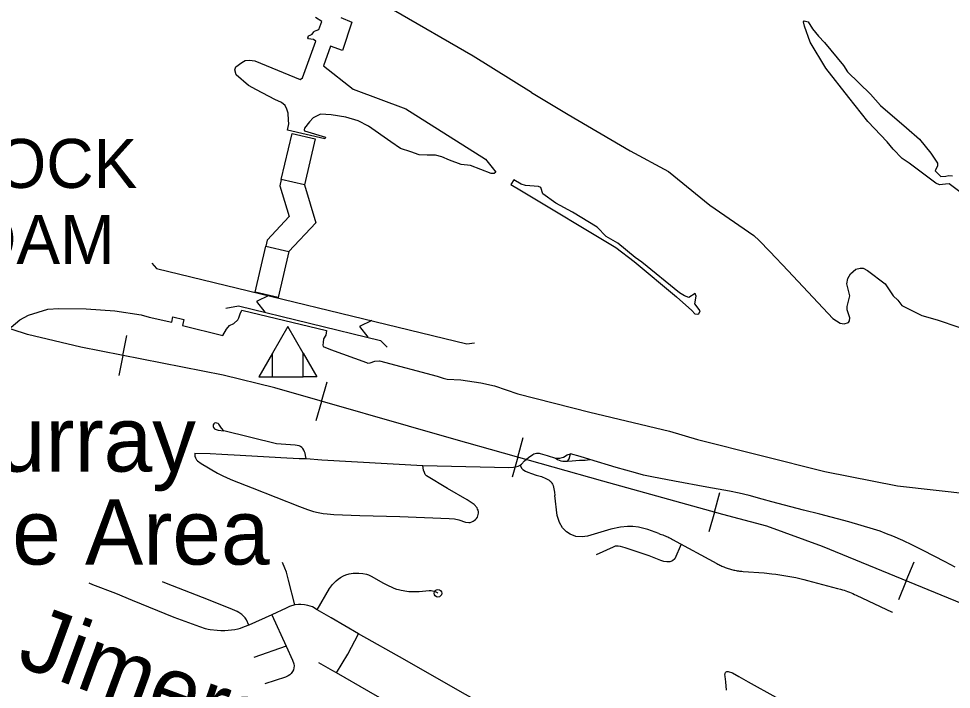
# Model space of a CAD drawing. Extents: x -19 to 366, y -4 to 359.
# Drawn here: x 149.899 to 151.042, y 193.836 to 194.657 of the extents above; entities that cross this region are included whole.
import ezdxf

# ---------------------------------------------------------------- set-up
doc = ezdxf.new("R2010")
doc.units = 0
for name, color, linetype in [('Level 33', 7, 'Continuous'), ('Level 35', 7, 'Continuous'), ('Level 40', 7, 'Continuous'), ('Level 57', 7, 'Continuous'), ('Level 60', 7, 'Continuous'), ('Level 7', 7, 'Continuous'), ('Level 9', 7, 'Continuous')]:
    doc.layers.add(name, color=color, linetype=linetype)

msp = doc.modelspace()

# ---------------------------------------------------------------- linework, layer by layer
at = {"layer": 'Level 33'}
for points in [[(150.1506, 194.1524), (150.1476, 194.1556), (150.1453, 194.1592), (150.1443, 194.1604), (150.1434, 194.1611), (150.1419, 194.1618), (150.1406, 194.1621), (150.139, 194.1617), (150.1382, 194.1609), (150.1376, 194.1595), (150.1376, 194.1576), (150.1379, 194.1565), (150.1391, 194.1548), (150.1399, 194.1544), (150.1434, 194.1533), (150.1506, 194.1524)], [(150.2512, 194.1183), (150.2506, 194.1222), (150.2501, 194.1249), (150.2495, 194.1266), (150.2485, 194.1288), (150.2473, 194.1305), (150.2459, 194.132), (150.2445, 194.1331), (150.2429, 194.1339), (150.2377, 194.1348), (150.2152, 194.1364), (150.1506, 194.1524)], [(150.1148, 194.125), (150.1149, 194.1213), (150.1156, 194.1194), (150.1169, 194.1169), (150.1183, 194.1155), (150.1227, 194.1124), (150.1426, 194.1006), (150.1484, 194.0975), (150.1544, 194.0948), (150.1612, 194.092), (150.1852, 194.0826), (150.2433, 194.0596), (150.2531, 194.0559), (150.2602, 194.0537), (150.266, 194.0524), (150.2721, 194.0513), (150.2772, 194.0506), (150.2853, 194.0499), (150.3172, 194.0487), (150.3662, 194.0474), (150.4263, 194.0452), (150.433, 194.0445), (150.4384, 194.0432), (150.4466, 194.0405), (150.4505, 194.0399), (150.4523, 194.0403), (150.4541, 194.0408), (150.4558, 194.0416), (150.4573, 194.0426), (150.4588, 194.0438), (150.46, 194.0452), (150.4611, 194.0467), (150.4618, 194.0483), (150.4622, 194.0499), (150.4624, 194.0516), (150.4623, 194.0533), (150.462, 194.055), (150.4614, 194.0566), (150.4607, 194.0582), (150.4573, 194.0623), (150.4484, 194.0678), (150.4244, 194.0819), (150.3989, 194.0973), (150.3973, 194.0988), (150.3961, 194.1012), (150.3952, 194.1041), (150.3942, 194.11)], [(150.1148, 194.125), (150.1336, 194.1246), (150.1482, 194.1239), (150.1705, 194.1227), (150.2204, 194.1195), (150.2426, 194.1183), (150.2512, 194.1183)], [(150.5133, 194.1103), (150.5151, 194.1117), (150.5188, 194.1155), (150.5235, 194.1197), (150.5289, 194.1235), (150.5304, 194.1242), (150.5319, 194.1247), (150.5334, 194.1249), (150.535, 194.125), (150.5366, 194.1249), (150.5381, 194.1245), (150.5464, 194.1221), (150.5569, 194.1187)], [(150.5569, 194.1187), (150.5621, 194.1189), (150.5648, 194.1195), (150.5665, 194.1202), (150.5711, 194.1229), (150.5751, 194.1243)], [(150.5714, 194.1153), (150.5728, 194.1168), (150.5736, 194.1182), (150.5751, 194.1243)], [(150.5987, 194.1172), (150.5868, 194.1209), (150.5751, 194.1243)], [(150.2512, 194.1183), (150.2706, 194.1167), (150.3942, 194.11)], [(150.3942, 194.11), (150.4995, 194.1073), (150.5054, 194.1077), (150.5076, 194.1081), (150.5111, 194.1091), (150.5133, 194.1103)], [(150.5133, 194.1103), (150.5152, 194.1067), (150.5168, 194.1049), (150.5199, 194.1028), (150.5229, 194.1016), (150.5275, 194.1), (150.533, 194.0982), (150.5397, 194.0965), (150.545, 194.0941), (150.5491, 194.0918), (150.5503, 194.0908), (150.5514, 194.0897), (150.5524, 194.0884), (150.5531, 194.087), (150.5538, 194.0856), (150.5555, 194.0773), (150.5561, 194.0732)], [(150.5569, 194.1187), (150.5591, 194.1171), (150.5632, 194.1155), (150.5658, 194.1151), (150.5714, 194.1153)], [(150.5714, 194.1153), (150.5771, 194.1156), (150.586, 194.1163), (150.5931, 194.1166), (150.5987, 194.1172)], [(151.0464, 193.9854), (151.0342, 193.9918), (151.0069, 194.0057), (150.9942, 194.0123), (150.9822, 194.018), (150.97, 194.0234), (150.9622, 194.0264), (150.9544, 194.0293), (150.9464, 194.032), (150.9162, 194.0409), (150.8806, 194.0503), (150.8606, 194.0553), (150.8219, 194.0653), (150.8099, 194.0686), (150.7939, 194.0731), (150.7819, 194.076), (150.7697, 194.0784), (150.7423, 194.0832), (150.7024, 194.0906), (150.6748, 194.0959), (150.6647, 194.0982), (150.6547, 194.1008), (150.631, 194.1075), (150.5987, 194.1172)], [(150.6834, 194.0265), (150.6698, 194.0316), (150.6585, 194.0343), (150.6516, 194.0352), (150.6451, 194.0353), (150.6363, 194.0345), (150.6247, 194.032), (150.5958, 194.0234), (150.5893, 194.0225), (150.5815, 194.0228), (150.5747, 194.0258), (150.5701, 194.0286), (150.5655, 194.0334), (150.5618, 194.0401), (150.5586, 194.0486), (150.5561, 194.0732)], [(150.6834, 194.0265), (150.685, 194.026), (150.6866, 194.0255), (150.6881, 194.0249), (150.6897, 194.0243), (150.6912, 194.0237), (150.6927, 194.023), (150.6942, 194.0224), (150.6957, 194.0217), (150.6972, 194.0209), (150.6987, 194.0202), (150.7001, 194.0194), (150.7543, 193.9898), (150.7555, 193.9892), (150.7567, 193.9885), (150.758, 193.9879), (150.7593, 193.9873), (150.7606, 193.9868), (150.7619, 193.9862), (150.7631, 193.9857), (150.7645, 193.9852), (150.7658, 193.9847), (150.7671, 193.9842), (150.7684, 193.9838), (150.7698, 193.9834), (150.7711, 193.983), (150.7725, 193.9826), (150.7739, 193.9823), (150.7752, 193.9819), (150.7766, 193.9817), (150.778, 193.9814), (150.7793, 193.9811), (150.7807, 193.9809), (150.7821, 193.9807), (150.7835, 193.9805), (150.7849, 193.9804), (150.7867, 193.9802), (150.8125, 193.9783), (150.8218, 193.9774), (150.8267, 193.9768), (150.8316, 193.9761), (150.8365, 193.9754), (150.8414, 193.9745), (150.8463, 193.9736), (150.8511, 193.9726), (150.856, 193.9715), (150.8608, 193.9703), (150.8656, 193.969), (150.902, 193.9595), (150.9059, 193.9585), (150.9081, 193.9578), (150.9103, 193.9571), (150.9125, 193.9563), (150.9146, 193.9556), (150.9168, 193.9547), (150.9189, 193.9539), (150.921, 193.953), (150.9231, 193.9521), (150.9252, 193.9511), (150.969, 193.9303), (150.9694, 193.9312)], [(150.7108, 194.0136), (150.7028, 193.9957), (150.7002, 193.9931), (150.6967, 193.9918), (150.6933, 193.9918), (150.6895, 193.9924), (150.6856, 193.9935), (150.6715, 193.9993), (150.6579, 194.0039), (150.6422, 194.0092), (150.6364, 194.0108), (150.6334, 194.011), (150.63, 194.011), (150.6273, 194.0099), (150.6064, 194.0006)], [(150.2373, 193.9395), (150.2299, 193.9694), (150.2271, 193.9793), (150.2254, 193.9844), (150.2223, 193.9911)], [(150.265, 193.9332), (150.28, 193.9594), (150.2835, 193.9641), (150.2879, 193.9687), (150.2905, 193.9708), (150.2934, 193.9728), (150.2972, 193.9749), (150.3001, 193.976), (150.3041, 193.9772), (150.309, 193.978), (150.3113, 193.9782), (150.3157, 193.9781), (150.3206, 193.9777), (150.3251, 193.9768), (150.3276, 193.9759), (150.3309, 193.9742), (150.3462, 193.9657), (150.3492, 193.9642), (150.3586, 193.9599), (150.3621, 193.9586), (150.3645, 193.9579), (150.3676, 193.9572), (150.3747, 193.956), (150.3772, 193.9558), (150.3809, 193.9556), (150.3896, 193.9558), (150.4019, 193.9569), (150.4043, 193.9569), (150.4078, 193.9562), (150.4092, 193.9558), (150.4119, 193.9543), (150.4127, 193.9535)], [(150.1813, 193.9144), (150.1754, 193.9125), (150.1703, 193.9104), (150.1678, 193.9097), (150.1638, 193.9089), (150.1598, 193.9083), (150.156, 193.9079), (150.1516, 193.9076), (150.147, 193.9075), (150.1424, 193.9077), (150.1339, 193.9086), (150.1312, 193.9092), (150.1281, 193.9099), (150.1209, 193.9123), (150.0898, 193.924), (150.0385, 193.9446), (150.0181, 193.953), (149.9902, 193.9639), (149.9854, 193.9659)], [(150.1813, 193.9144), (150.1782, 193.921), (150.1765, 193.9235), (150.1746, 193.9256), (150.1726, 193.9274), (150.1689, 193.9301), (150.167, 193.9311), (150.1613, 193.9336), (150.1318, 193.9454), (150.0803, 193.9656), (150.0753, 193.9676)], [(150.2373, 193.9395), (150.2311, 193.9371), (150.2269, 193.9353), (150.2092, 193.9269)], [(150.265, 193.9332), (150.2593, 193.9367), (150.2564, 193.9378), (150.2534, 193.9386), (150.2494, 193.9393), (150.2448, 193.9398), (150.242, 193.9398), (150.2373, 193.9395)], [(150.3156, 193.9039), (150.282, 193.9234), (150.265, 193.9332)], [(150.2092, 193.9269), (150.1813, 193.9144)], [(150.2092, 193.9269), (150.2267, 193.8889)], [(150.2885, 193.8561), (150.3022, 193.8791), (150.3156, 193.9039)], [(150.7201, 193.6792), (150.6762, 193.7042), (150.6706, 193.7076), (150.6645, 193.7116), (150.6578, 193.7166), (150.6473, 193.7238), (150.6371, 193.7315), (150.623, 193.7416), (150.6094, 193.75), (150.5902, 193.7582), (150.5729, 193.7659), (150.5616, 193.7707), (150.5345, 193.7825), (150.5049, 193.797), (150.4951, 193.8021), (150.4861, 193.8065), (150.4667, 193.8177), (150.4575, 193.8233), (150.4429, 193.8314), (150.3723, 193.8719), (150.3156, 193.9039)], [(150.2267, 193.8889), (150.1871, 193.8749)], [(150.2267, 193.8889), (150.2345, 193.8717), (150.2362, 193.8671), (150.2365, 193.8647), (150.2364, 193.8621), (150.2358, 193.8598), (150.2347, 193.8575), (150.233, 193.8551), (150.2313, 193.8535), (150.2292, 193.8522), (150.2259, 193.8506), (150.2009, 193.8427)], [(150.2885, 193.8561), (150.2839, 193.8586), (150.2668, 193.8683)], [(150.6628, 193.6416), (150.6578, 193.6473), (150.6469, 193.6562), (150.6354, 193.665), (150.6278, 193.6707), (150.6061, 193.6857), (150.592, 193.6959), (150.5873, 193.6988), (150.5771, 193.7045), (150.562, 193.7107), (150.5494, 193.7167), (150.5326, 193.7234), (150.5147, 193.7311), (150.4872, 193.7431), (150.4819, 193.7458), (150.445, 193.7663), (150.3871, 193.7995), (150.328, 193.8332), (150.2885, 193.8561)], [(150.766, 193.835), (150.7652, 193.8449), (150.7644, 193.8515), (150.7643, 193.8542), (150.7644, 193.855), (150.7647, 193.8558), (150.7651, 193.8565), (150.7657, 193.8571)], [(150.7657, 193.8571), (150.7665, 193.8575), (150.7673, 193.8577), (150.7681, 193.8577), (150.7735, 193.8559), (150.7812, 193.8517), (150.7926, 193.8452), (150.8266, 193.8264)]]:
    msp.add_lwpolyline(points, dxfattribs=at)
msp.add_circle((150.4127, 193.9535), 0.00473, dxfattribs=at)
at = {"layer": 'Level 35'}
for points in [[(151.057, 194.4412), (151.0391, 194.4547), (151.0344, 194.4545), (151.027, 194.4535), (151.0224, 194.4554), (150.99, 194.48), (150.9815, 194.4858), (150.9702, 194.4971), (150.9629, 194.5062), (150.9392, 194.5312), (150.9161, 194.5605), (150.8878, 194.5963), (150.8685, 194.6283), (150.8616, 194.6478), (150.8606, 194.6531), (150.8613, 194.6542), (150.8663, 194.653), (150.8716, 194.6443)], [(150.8716, 194.6443), (150.8787, 194.6354), (150.8864, 194.6279)], [(150.8864, 194.6279), (150.9095, 194.5996)], [(150.9095, 194.5996), (150.9145, 194.592), (150.9424, 194.5645), (150.9548, 194.5504), (150.9867, 194.5231), (151.0025, 194.5095), (151.0165, 194.4924), (151.0245, 194.4801), (151.0247, 194.4768), (151.0219, 194.4707), (151.0288, 194.4636), (151.0349, 194.464), (151.0387, 194.4648), (151.0432, 194.4645)]]:
    msp.add_lwpolyline(points, dxfattribs=at)
at = {"layer": 'Level 40'}
for p, q in [((150.0267, 194.2447), (150.0315, 194.2692)), ((150.0267, 194.2447), (150.0218, 194.2201)), ((150.2701, 194.1884), (150.277, 194.2124)), ((150.2701, 194.1884), (150.2632, 194.1644)), ((150.5105, 194.1199), (150.5173, 194.144)), ((150.5105, 194.1199), (150.5038, 194.0958)), ((150.7513, 194.0526), (150.758, 194.0767)), ((150.7513, 194.0526), (150.7446, 194.0285)), ((150.9864, 193.9687), (150.9959, 193.9918)), ((150.9864, 193.9687), (150.9769, 193.9455))]:
    msp.add_line(p, q, dxfattribs=at)
for points in [[(151.2417, 193.8642), (151.0381, 193.9474), (150.8837, 194.0109), (150.8154, 194.0356), (150.7618, 194.0497), (150.6146, 194.0906), (150.4321, 194.142), (150.2129, 194.2048), (150.1495, 194.2203), (149.9754, 194.2548), (149.9099, 194.2703), (149.8204, 194.2993), (149.3821, 194.4572)], [(151.2417, 193.8642), (151.0381, 193.9474), (150.8837, 194.0109), (150.8154, 194.0356), (150.7618, 194.0497), (150.6146, 194.0906), (150.4321, 194.142), (150.2129, 194.2048), (150.1495, 194.2203), (149.9754, 194.2548), (149.9099, 194.2703), (149.8204, 194.2993)]]:
    msp.add_lwpolyline(points, dxfattribs=at)
at = {"layer": 'Level 57'}
for p, q in [((150.1934, 194.2186), (150.21, 194.2186)), ((150.2644, 194.2186), (150.2478, 194.2186))]:
    msp.add_line(p, q, dxfattribs=at)
for points in [[(150.2208, 194.4599), (150.234, 194.5163), (150.2622, 194.5097), (150.2491, 194.4533)], [(150.1888, 194.3219), (150.2019, 194.3784), (150.2301, 194.3718), (150.217, 194.3154)]]:
    msp.add_lwpolyline(points, close=True, dxfattribs=at)
for points in [[(150.2208, 194.4599), (150.2191, 194.4523), (150.2305, 194.4147), (150.2037, 194.3859), (150.2019, 194.3784)], [(150.2491, 194.4533), (150.2631, 194.4071), (150.2301, 194.3718)], [(150.0624, 194.3574), (150.0681, 194.3512), (150.4481, 194.259), (150.4574, 194.2602)], [(150.2055, 194.3179), (150.1906, 194.3107), (150.2006, 194.2975)], [(150.153, 194.3025), (150.1686, 194.3052), (150.3425, 194.263), (150.3506, 194.2547)], [(150.3317, 194.2873), (150.3167, 194.2801), (150.3267, 194.2669)], [(150.2478, 194.2473), (150.2289, 194.2802), (150.21, 194.2473)], [(150.21, 194.2186), (150.21, 194.2473), (150.1934, 194.2186)], [(150.2478, 194.2186), (150.2478, 194.2473), (150.2644, 194.2186)], [(150.21, 194.2186), (150.2478, 194.2186)]]:
    msp.add_lwpolyline(points, dxfattribs=at)
at = {"layer": 'Level 60'}
for points in [[(154.1159, 1.8709), (153.9063, 10.4874), (153.696, 19.1041), (153.485, 27.7209), (153.2733, 36.3378), (153.0608, 44.9549), (152.8476, 53.5721), (152.6337, 62.1894), (152.419, 70.8069), (152.2036, 79.4245), (151.9875, 88.0422), (151.7707, 96.6601), (151.5531, 105.2782), (151.3348, 113.8963), (151.1158, 122.5147), (150.8961, 131.1331), (150.6757, 139.7517), (150.4545, 148.3704), (150.2326, 156.9893), (150.0101, 165.6083), (149.7867, 174.2275), (149.5627, 182.8468), (149.338, 191.4662), (149.1125, 200.0858), (148.8864, 208.7055), (148.6595, 217.3254), (148.4319, 225.9454), (148.2037, 234.5655), (147.9747, 243.1858), (147.745, 251.8063), (147.5146, 260.4269), (147.2835, 269.0476), (147.0517, 277.6685), (146.8191, 286.2895), (146.5859, 294.9106), (146.352, 303.5319), (146.1174, 312.1534), (145.8821, 320.775), (145.6461, 329.3967), (145.4094, 338.0186), (145.172, 346.6406)], [(0, 189.5162), (7.1121, 189.5206), (14.2243, 189.5339), (21.3364, 189.556), (28.4484, 189.5869), (35.5605, 189.6267), (42.6725, 189.6754), (49.7844, 189.7329), (56.8962, 189.7992), (64.0079, 189.8744), (71.1196, 189.9584), (78.2311, 190.0512), (85.3425, 190.1529), (92.4538, 190.2635), (99.5649, 190.3829), (106.6759, 190.5111), (113.7867, 190.6482), (120.8974, 190.7941), (128.0078, 190.9489), (135.1181, 191.1125), (142.2282, 191.2849), (149.338, 191.4662), (156.4476, 191.6563), (163.5569, 191.8553), (170.666, 192.0631), (177.7749, 192.2798), (184.8835, 192.5053), (191.9917, 192.7396), (199.0997, 192.9828), (206.2074, 193.2348), (213.3147, 193.4956), (220.4218, 193.7653), (227.5285, 194.0438), (234.6348, 194.3312), (241.7408, 194.6274), (248.8464, 194.9324), (255.9516, 195.2463), (263.0564, 195.569), (270.1608, 195.9005), (277.2648, 196.2409), (284.3683, 196.5901), (291.4715, 196.9481), (298.5741, 197.315), (305.6763, 197.6907), (312.7781, 198.0753), (319.8793, 198.4686), (326.9801, 198.8708), (334.0804, 199.2818), (341.1801, 199.7017)]]:
    msp.add_spline(points, degree=3, dxfattribs=at)
at = {"layer": 'Level 9'}
for points in [[(150.2939, 194.6583), (150.3072, 194.6528), (150.2957, 194.6178), (150.2812, 194.6232), (150.2727, 194.5991), (150.309, 194.5706), (150.3736, 194.5465), (150.4709, 194.4848), (150.4793, 194.4745), (150.4836, 194.4691), (150.4817, 194.4673), (150.4781, 194.4673), (150.4654, 194.4721), (150.4527, 194.477), (150.4413, 194.4782), (150.4268, 194.4836), (150.4177, 194.4878), (150.4098, 194.4896), (150.3996, 194.4896), (150.3899, 194.4903), (150.3796, 194.4939), (150.367, 194.4981), (150.3549, 194.506), (150.3277, 194.5253), (150.315, 194.532), (150.2999, 194.5362), (150.2818, 194.5392), (150.2691, 194.5398), (150.26, 194.5356), (150.2553, 194.5307), (150.2494, 194.5229), (150.2488, 194.5207), (150.2491, 194.5195), (150.2749, 194.512), (150.2741, 194.5098), (150.2286, 194.5205), (150.2302, 194.5283), (150.2296, 194.5328), (150.2291, 194.5411), (150.2278, 194.5463), (150.2256, 194.5504), (150.221, 194.5541), (150.2128, 194.5581), (150.1904, 194.5698), (150.1807, 194.5752), (150.1657, 194.5881), (150.164, 194.5944), (150.1652, 194.5978), (150.1727, 194.6031), (150.1767, 194.6058), (150.1819, 194.6063), (150.1886, 194.6051), (150.244, 194.5826), (150.2467, 194.5844), (150.2632, 194.6295), (150.2604, 194.6315), (150.2572, 194.6318), (150.2542, 194.6323), (150.2532, 194.6335), (150.2542, 194.6357), (150.2562, 194.6367), (150.2587, 194.638), (150.2607, 194.6407), (150.2617, 194.6415), (150.2637, 194.6425), (150.2667, 194.6435), (150.2706, 194.6535), (150.2627, 194.6584)], [(150.5273, 194.5666), (150.4558, 194.6111), (150.3585, 194.6674)], [(150.5273, 194.5666), (150.5721, 194.5394), (150.648, 194.4952), (150.6952, 194.4698), (150.7458, 194.4286), (150.7997, 194.3916), (150.8062, 194.3854)], [(150.5022, 194.454), (150.5149, 194.446), (150.6305, 194.3766), (150.6529, 194.3595), (150.705, 194.3162), (150.7237, 194.2995), (150.7275, 194.2955), (150.7306, 194.295), (150.7325, 194.2956), (150.7338, 194.2992), (150.7274, 194.3077), (150.7289, 194.3172), (150.7277, 194.3204), (150.72, 194.3154), (150.7149, 194.3175), (150.7086, 194.3212), (150.6626, 194.359), (150.6544, 194.3646), (150.6329, 194.3819), (150.6188, 194.3904), (150.6077, 194.4015), (150.5774, 194.4202), (150.5573, 194.4309), (150.5411, 194.4424), (150.5387, 194.4501), (150.5359, 194.4516), (150.5202, 194.4528), (150.5148, 194.4543), (150.5059, 194.4598), (150.5022, 194.454)], [(150.8062, 194.3854), (150.8193, 194.3718), (150.8419, 194.3482), (150.8963, 194.29), (150.9053, 194.284), (150.9102, 194.2835), (150.9155, 194.285), (150.9168, 194.2869), (150.9174, 194.2905), (150.9142, 194.3004), (150.9138, 194.3044), (150.9173, 194.3177), (150.9134, 194.3321), (150.9149, 194.3389), (150.9179, 194.3445), (150.9246, 194.3502), (150.9299, 194.3516), (150.9335, 194.3514), (150.9387, 194.3486), (150.9604, 194.3321), (150.9704, 194.3177), (150.9759, 194.3124), (150.9809, 194.3058), (151.0054, 194.2935), (151.0242, 194.2881), (151.0506, 194.2792)], [(149.8901, 194.2794), (149.9005, 194.2884), (149.9112, 194.294), (149.935, 194.3012), (149.9483, 194.3021), (149.982, 194.3016), (150.0169, 194.2992), (150.0493, 194.2943), (150.059, 194.2913), (150.0868, 194.2854), (150.0882, 194.2918), (150.1015, 194.2888), (150.0998, 194.2814), (150.1494, 194.2691), (150.1539, 194.2766), (150.1575, 194.2811), (150.1628, 194.2838), (150.1677, 194.2882), (150.1689, 194.2906), (150.1706, 194.2957), (150.1726, 194.3002), (150.2762, 194.2753)], [(150.2762, 194.2753), (150.2753, 194.2693), (150.2725, 194.2651), (150.2721, 194.2605), (150.2716, 194.257), (150.272, 194.2556), (150.2811, 194.2518), (150.3253, 194.236), (150.3267, 194.2353), (150.3299, 194.2355), (150.3356, 194.2376), (150.3412, 194.2379), (150.4119, 194.2194), (150.4191, 194.2166), (150.4242, 194.2155), (150.4407, 194.2147), (150.4651, 194.2111)], [(150.4651, 194.2111), (150.482, 194.2074), (150.5107, 194.1978), (150.5986, 194.1753), (150.6963, 194.1521), (150.7307, 194.1418), (150.8865, 194.1027), (150.9757, 194.0848), (151.0665, 194.0749)]]:
    msp.add_lwpolyline(points, dxfattribs=at)

# ---------------------------------------------------------------- texts
at = {"layer": 'Level 35'}
msp.add_text('Jimerson', height=0.08, rotation=339.7605, dxfattribs=at).set_placement((149.8947, 193.866))
at = {"layer": 'Level 57'}
for s, p in [('MURRAY LOCK', (149.456, 194.4497)), ('& DAM', (149.7627, 194.3567))]:
    msp.add_text(s, height=0.06, dxfattribs=at).set_placement(p)
at = {"layer": 'Level 7'}
for s, p in [('Murray', (149.7834, 194.1024)), ('Use Area', (149.7605, 193.9886))]:
    msp.add_text(s, height=0.08, dxfattribs=at).set_placement(p)

doc.saveas('drawing.dxf')
